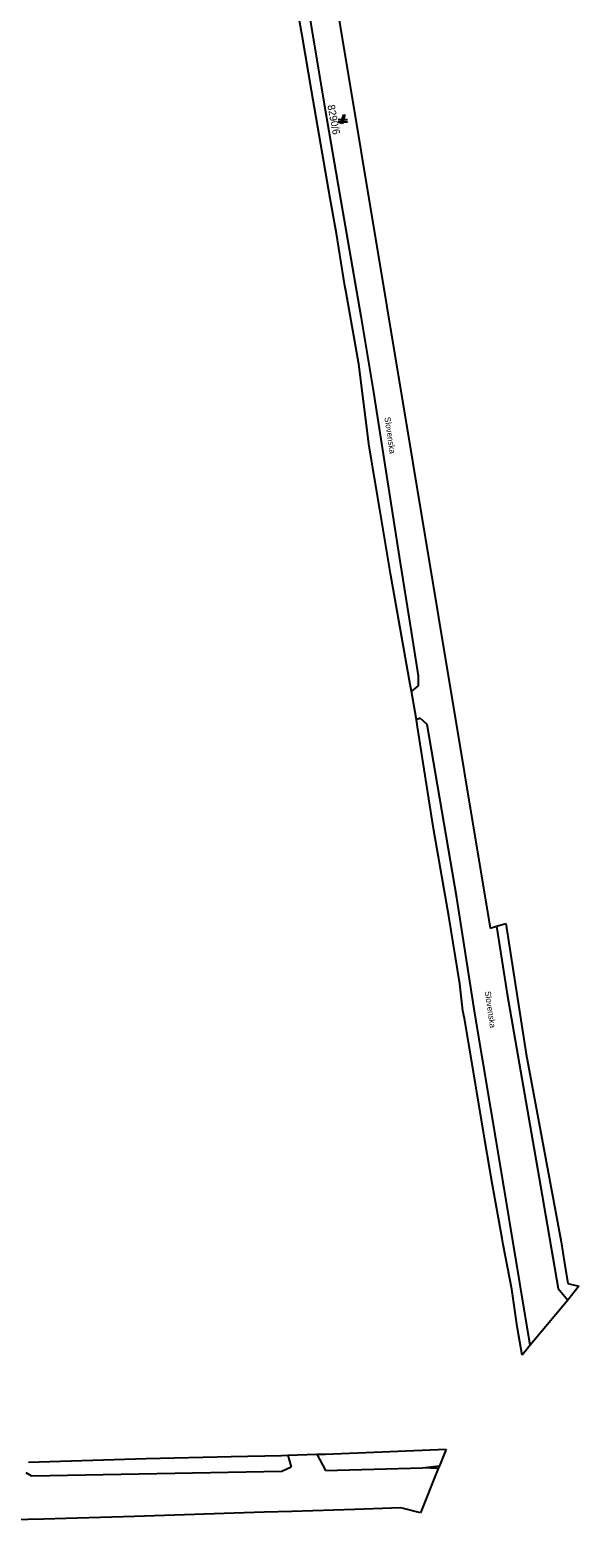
# Model space of a CAD drawing. Extents: x -263587 to -261993, y -1238795 to -1236748.
# Drawn here: x -262583.4 to -262464.6, y -1238246.2 to -1237919.7 of the extents above; entities that cross this region are included whole.
import ezdxf

# ---------------------------------------------------------------- set-up
doc = ezdxf.new("R2010")
doc.units = 0
doc.layers.add('Vrstva 1', color=7, linetype='Continuous')

msp = doc.modelspace()

# ---------------------------------------------------------------- linework, layer by layer
at = {"layer": 'Vrstva 1'}
for p, q in [((-262536.01, -1237800.02), (-262483.8, -1238114.16)), ((-262524.5, -1237920.84), (-262527.16, -1237905.89)), ((-262524.46, -1237907.68), (-262519.49, -1237937.36)), ((-262522.49, -1237932.71), (-262524.5, -1237920.84)), ((-262518.43, -1237956.14), (-262522.49, -1237932.71)), ((-262519.49, -1237937.36), (-262516.46, -1237954.95)), ((-262515.61, -1237937.93), (-262516.31, -1237939.93)), ((-262515.81, -1237939.93), (-262515.21, -1237937.93)), ((-262516.03, -1237939.13), (-262516.71, -1237939.13)), ((-262516.71, -1237939.53), (-262516.17, -1237939.53)), ((-262515.69, -1237939.53), (-262514.71, -1237939.53)), ((-262514.71, -1237939.13), (-262515.57, -1237939.13)), ((-262516.46, -1237954.95), (-262511.84, -1237981.59)), ((-262517.1, -1237963.73), (-262518.43, -1237956.14)), ((-262515.56, -1237973.26), (-262517.1, -1237963.73)), ((-262515.27, -1237975.04), (-262515.56, -1237973.26)), ((-262515, -1237976.53), (-262515.27, -1237975.04)), ((-262512.29, -1237992.02), (-262515, -1237976.53)), ((-262511.84, -1237981.59), (-262509.18, -1237997.65)), ((-262510.02, -1238009.76), (-262512.29, -1237992.02)), ((-262509.18, -1237997.65), (-262503.32, -1238035.04)), ((-262507.74, -1238023.51), (-262510.02, -1238009.76)), ((-262505.4, -1238037.38), (-262507.74, -1238023.51)), ((-262503.32, -1238035.04), (-262500.93, -1238049.91)), ((-262501.12, -1238061.42), (-262505.4, -1238037.38)), ((-262500.93, -1238049.91), (-262499.42, -1238059.54)), ((-262500.87, -1238062.85), (-262501.12, -1238061.42)), ((-262499.43, -1238061.66), (-262500.87, -1238062.85)), ((-262499.42, -1238059.54), (-262499.43, -1238061.66)), ((-262499.77, -1238069.06), (-262500.87, -1238062.85)), ((-262498.95, -1238068.7), (-262499.77, -1238069.06)), ((-262499.56, -1238070.56), (-262499.77, -1238069.06)), ((-262497.49, -1238070.04), (-262498.95, -1238068.7)), ((-262496.07, -1238092.57), (-262499.56, -1238070.56)), ((-262491, -1238107.58), (-262497.49, -1238070.04)), ((-262492.75, -1238111.54), (-262496.07, -1238092.57)), ((-262487.16, -1238132.55), (-262491, -1238107.58)), ((-262490.41, -1238126.25), (-262492.75, -1238111.54)), ((-262483.8, -1238114.16), (-262482.45, -1238113.77)), ((-262482.45, -1238113.77), (-262480.44, -1238113.19)), ((-262482.45, -1238113.77), (-262480.11, -1238128.44)), ((-262480.44, -1238113.19), (-262476.02, -1238141.43)), ((-262489.73, -1238132.09), (-262490.41, -1238126.25)), ((-262480.11, -1238128.44), (-262472.92, -1238169.95)), ((-262489.36, -1238133.72), (-262489.73, -1238132.09)), ((-262487.64, -1238143.98), (-262489.36, -1238133.72)), ((-262481.93, -1238163.55), (-262487.16, -1238132.55)), ((-262484.99, -1238160.12), (-262487.64, -1238143.98)), ((-262476.02, -1238141.43), (-262468.41, -1238182.12)), ((-262483.38, -1238169.38), (-262484.99, -1238160.12)), ((-262475.14, -1238204.49), (-262481.93, -1238163.55)), ((-262482.3, -1238175.41), (-262483.38, -1238169.38)), ((-262472.92, -1238169.95), (-262469.08, -1238192.24)), ((-262481.23, -1238181.38), (-262482.3, -1238175.41)), ((-262480.98, -1238182.69), (-262481.23, -1238181.38)), ((-262479.12, -1238192.34), (-262480.98, -1238182.69)), ((-262468.41, -1238182.12), (-262467.7, -1238186.71)), ((-262467.7, -1238186.71), (-262467.01, -1238191.15)), ((-262478.05, -1238199.94), (-262479.12, -1238192.34)), ((-262469.08, -1238192.24), (-262467.03, -1238194.77)), ((-262464.61, -1238191.68), (-262467.03, -1238194.77)), ((-262467.01, -1238191.15), (-262464.61, -1238191.68)), ((-262467.03, -1238194.77), (-262475.14, -1238204.49)), ((-262477.9, -1238200.89), (-262478.05, -1238199.94)), ((-262476.88, -1238206.66), (-262477.9, -1238200.89)), ((-262475.14, -1238204.49), (-262476.88, -1238206.66)), ((-262583.81, -1238229.84), (-262558.3, -1238229.03)), ((-262558.3, -1238229.03), (-262539.92, -1238228.63)), ((-262539.92, -1238228.63), (-262529.01, -1238228.39)), ((-262529.01, -1238228.39), (-262527.66, -1238228.28)), ((-262527.66, -1238228.28), (-262521.32, -1238228.13)), ((-262527.66, -1238228.28), (-262526.93, -1238230.89)), ((-262521.32, -1238228.13), (-262519.5, -1238228.07)), ((-262521.32, -1238228.13), (-262519.51, -1238231.64)), ((-262519.5, -1238228.07), (-262493.36, -1238227.04)), ((-262493.36, -1238227.04), (-262494.8, -1238230.61)), ((-262583.06, -1238232.85), (-262584.27, -1238232.14)), ((-262528.96, -1238231.84), (-262583.06, -1238232.85)), ((-262526.93, -1238230.89), (-262528.96, -1238231.84)), ((-262519.51, -1238231.64), (-262498.46, -1238231.03)), ((-262495.04, -1238231.19), (-262498.93, -1238240.78)), ((-262498.46, -1238231.03), (-262494.88, -1238230.62)), ((-262495.11, -1238231.18), (-262498.46, -1238231.03)), ((-262495.04, -1238231.19), (-262495.11, -1238231.18)), ((-262494.8, -1238230.61), (-262495.04, -1238231.19)), ((-262494.88, -1238230.62), (-262494.8, -1238230.61)), ((-262580.51, -1238242.14), (-262751.84, -1238246.22)), ((-262560.81, -1238241.59), (-262580.51, -1238242.14)), ((-262532.77, -1238240.69), (-262560.81, -1238241.59)), ((-262526.78, -1238240.5), (-262532.77, -1238240.69)), ((-262513.1, -1238240.06), (-262526.78, -1238240.5)), ((-262503.15, -1238239.74), (-262513.1, -1238240.06)), ((-262498.93, -1238240.78), (-262503.15, -1238239.74))]:
    msp.add_line(p, q, dxfattribs=at)

# ---------------------------------------------------------------- texts
for s, height, rotation, p in [('8290/6', 1.6, 280.63473, (-262519.064, -1237935.985)), ('Slovenska', 1.3, 278.11371, (-262506.704, -1238003.56)), ('Slovenska', 1.3, 278.11371, (-262484.984, -1238127.91))]:
    msp.add_text(s, height=height, rotation=rotation, dxfattribs=at).set_placement(p)

doc.saveas('drawing.dxf')
